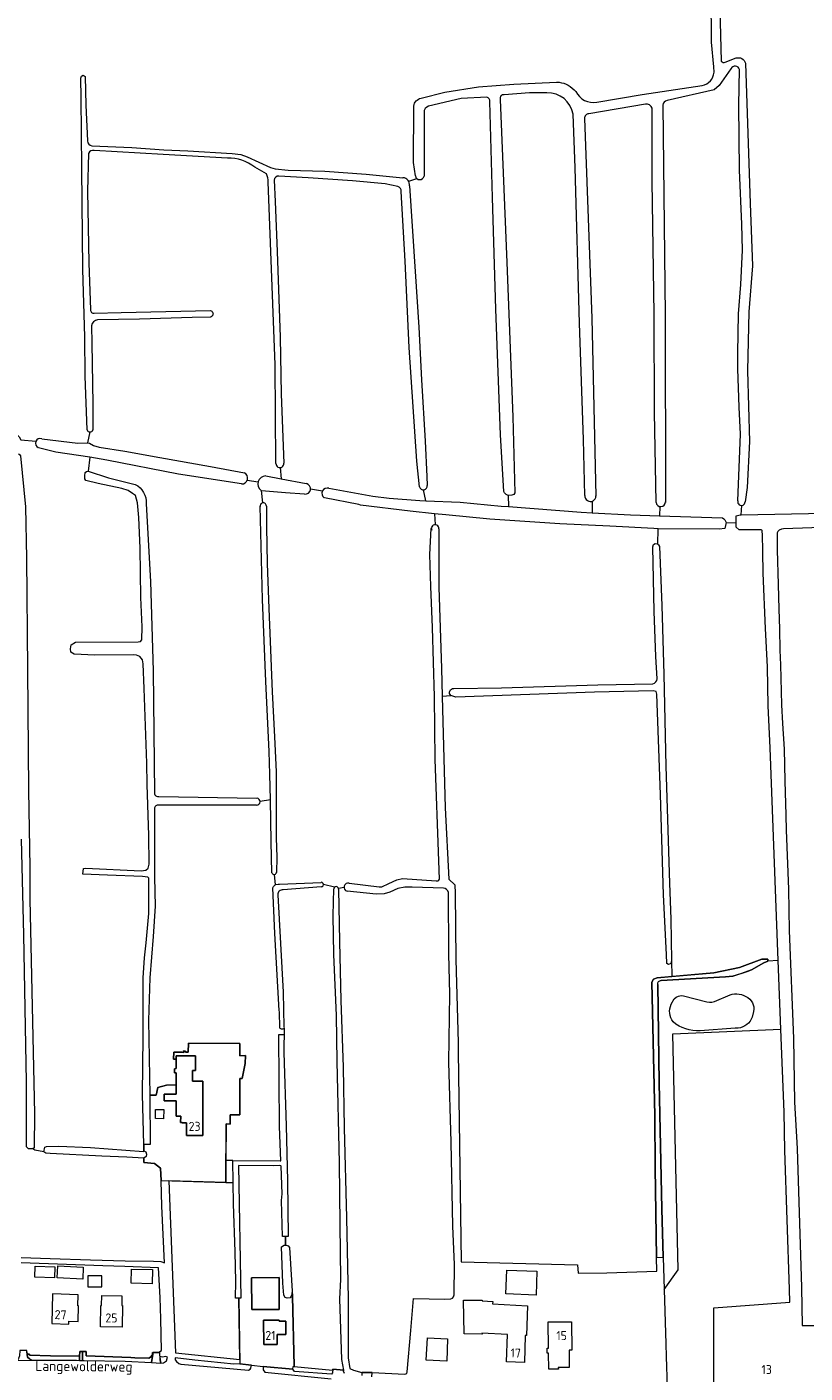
# Model space of a CAD drawing. Header units: metres. Extents: x 209813 to 223847, y 571801 to 587119.
# Tile 606 of 656: x 217661 to 218006, y 582020 to 582618. Entities that reach past the tile are written whole.
import ezdxf
from ezdxf.enums import TextEntityAlignment as Align

# ---------------------------------------------------------------- set-up
doc = ezdxf.new("R2010")
doc.units = ezdxf.units.M
for name, color, linetype, lineweight in [('B-RO-GR-GRAS-GV', 8, 'Continuous', 0), ('B-RO-OG-BEBOUWING-GV', 8, 'Continuous', 0), ('B-RO-OG-BEBOUWING-T18', 8, 'Continuous', 0), ('B-RO-OG-TERREIN_ERF-GV', 8, 'Continuous', 0), ('B-RO-OG-TOPOGRAFIE-T18', 8, 'Continuous', 0), ('B-RO-OG-WATER_GREPPEL-GV', 8, 'Continuous', 0), ('B-RO-OG-WEG-GV', 8, 'Continuous', 0), ('B-RO-VH-VERHARDING_BETONSTRAATSTEEN-GV', 8, 'Continuous', 0), ('B-RO-VH-VERHARDING_HALFVERHARDING_GRIND-GV', 8, 'Continuous', 0)]:
    doc.layers.add(name, color=color, linetype=linetype, lineweight=lineweight)
doc.styles.add('NLCS-ISO-M200-T18', font='txt', dxfattribs={"height": 0.36})

msp = doc.modelspace()

# ---------------------------------------------------------------- linework, layer by layer
at = {"layer": 'B-RO-GR-GRAS-GV', "flags": 128}
for points in [[(217965.591, 582597.43), (217965.554, 582599.804), (217964.519, 582610.873), (217964.374, 582631.78), (217964.126, 582652.326), (217964.239, 582661.289)], [(217967.212, 582660.32), (217968.812, 582602.41)], [(217970.536, 582601.916), (217975.391, 582603.791)], [(217687.552, 582438.782), (217686.718, 582462.649), (217686.468, 582480.025), (217685.617, 582509.973), (217685.267, 582554.773), (217684.897, 582586.078), (217684.818, 582594.824), (217685.118, 582595.657), (217685.793, 582596.093), (217686.689, 582595.594), (217686.967, 582582.814), (217687.724, 582566.979)], [(217973.101, 582599.025), (217967.921, 582591.541), (217965.636, 582589.706), (217944.787, 582584.858)], [(217976.132, 582407.252), (217977.368, 582436.885), (217976.771, 582448.855), (217976.095, 582465.913), (217976.09, 582472.854), (217976.436, 582490.237), (217977.468, 582503.26), (217978.208, 582518.49), (217977.977, 582530.054), (217976.884, 582554.046), (217976.54, 582582.832), (217976.913, 582598.697)], [(217979.558, 582601.52), (217981.588, 582539.21), (217982.582, 582511.617), (217980.998, 582491.182), (217980.427, 582465.055), (217981.377, 582433.708), (217980.255, 582413.28), (217979.376, 582406.943)], [(217835.634, 582585.981), (217846.211, 582588.556), (217861.109, 582590.947), (217876.854, 582592.128), (217895.734, 582593.033)], [(217913.65, 582584.134), (217933.679, 582587.577), (217960.332, 582591.519)], [(217864.86, 582586.45), (217853.508, 582585.76), (217839.011, 582582.398)], [(217874.329, 582409.691), (217873.758, 582409.924), (217873.334, 582410.199), (217872.953, 582410.516), (217872.657, 582410.94), (217872.395, 582411.473), (217870.89, 582436.625), (217868.842, 582492.325), (217867.299, 582541.965), (217866.227, 582584.518)], [(217870.744, 582585.404), (217873.77, 582513.113), (217876.429, 582444.57), (217877.29, 582410.944), (217876.827, 582410.084), (217875.885, 582409.844), (217874.329, 582409.691), (217874.447, 582404.772), (217906.696, 582402.323), (217911.498, 582402.041)], [(217883.816, 582588.306), (217872.564, 582587.437)], [(217891.47, 582588.296), (217883.816, 582588.306)], [(217903.488, 582589.627), (217904.254, 582588.955)], [(217833.147, 582551.465), (217832.372, 582557.355), (217832.414, 582582.476)], [(217836.999, 582579.54), (217836.964, 582551.344)], [(217908.333, 582409.695), (217907.69, 582434.517), (217905.911, 582486.107), (217904.016, 582555.125), (217903.134, 582578.812)], [(217935.144, 582583.371), (217910.02, 582579.022)], [(217939.896, 582406.638), (217939.119, 582446.727), (217939.113, 582490.119), (217938.094, 582549.074), (217938.105, 582581.464)], [(217942.813, 582582.822), (217943.898, 582489.885), (217944.01, 582406.599)], [(217908.201, 582576.989), (217911.43, 582488.301), (217913.221, 582409.411)], [(217688.112, 582561.398), (217687.784, 582544.794), (217688.344, 582512.778), (217689.097, 582492.15)], [(217689.653, 582564.81), (217707.31, 582564.005), (217721.638, 582563.055), (217732.257, 582562.542), (217751.924, 582561.428), (217755.664, 582560.962), (217758.488, 582559.895), (217768.942, 582555.214), (217770.953, 582554.632), (217776.774, 582554.05), (217792.92, 582553.521), (217811.325, 582552.233), (217827.545, 582550.666)], [(217749.755, 582559.395), (217721.254, 582560.988), (217690.744, 582562.765)], [(217767.125, 582552.318), (217761.86, 582555.277)], [(217771.306, 582423.903), (217770.903, 582467.669), (217767.811, 582548.909)], [(217770.463, 582549.562), (217770.949, 582540.162), (217771.88, 582517.966), (217773.181, 582479.889), (217773.667, 582454.571), (217774.819, 582424.081)], [(217825.352, 582546.837), (217819.752, 582547.953), (217805.233, 582549.27), (217785.53, 582550.66), (217772.624, 582551.416)], [(217830.16, 582549.074), (217833.842, 582550.25)], [(217834.952, 582413.479), (217833.756, 582424.904), (217830.411, 582475.411), (217828.613, 582513.696), (217826.9, 582544.517)], [(217830.501, 582547.041), (217832.971, 582509.137), (217834.714, 582484.362), (217835.817, 582461.028), (217837.474, 582433.785), (217838.149, 582418.125), (217838.357, 582414.125)], [(217690.726, 582490.571), (217702.662, 582490.818), (217742.222, 582491.749), (217742.628, 582491.587), (217742.867, 582491.426), (217743.069, 582491.222), (217743.228, 582490.982), (217743.37, 582490.576), (217743.396, 582490.289), (217743.366, 582490.003), (217743.28, 582489.728), (217743.142, 582489.476), (217742.957, 582489.255), (217742.609, 582489.002), (217742.332, 582488.876), (217734.104, 582488.593), (217710.791, 582487.89), (217692.191, 582487.632)], [(217689.486, 582485.029), (217689.577, 582477.225), (217690.058, 582450.236), (217690.114, 582438.729)], [(217570.771, 582457.95), (217570.917, 582452.852), (217572.198, 582452.972), (217572.616, 582448.5), (217572.778, 582447.999), (217573.07, 582447.832), (217573.574, 582447.664), (217584.57, 582446.909), (217601.08, 582445.316), (217616.438, 582443.578), (217625.198, 582442.233), (217656.065, 582437.115), (217657.421, 582435.767), (217658.144, 582434.438), (217664.798, 582433.772)], [(217667.439, 582434.899), (217683.428, 582432.906), (217687.863, 582433.035), (217688.938, 582437.911)], [(217688.702, 582426.624), (217673.68, 582428.97), (217665.979, 582430.887)], [(217687.863, 582433.035), (217688.59, 582432.924), (217690.333, 582431.923), (217692.853, 582431.201), (217704.275, 582429.322), (217719.803, 582426.561), (217742.241, 582422.53), (217757.358, 582419.762)], [(217655.114, 582427.766), (217655.763, 582428.415), (217656.664, 582428.247), (217657.352, 582427.996), (217657.947, 582427.333), (217660.205, 582404.653), (217660.608, 582381.908), (217661.116, 582332.458), (217661.61, 582278.78), (217662.164, 582244.745), (217662.184, 582230.451), (217664.151, 582135.469), (217664.046, 582120.275), (217663.444, 582119.811)], [(217755.954, 582414.805), (217728.103, 582419.184), (217696.315, 582425.435), (217688.702, 582426.624), (217688.071, 582420.449), (217697.093, 582417.535), (217708.845, 582414.617)], [(217668.374, 582118.573), (217668.807, 582120.65), (217669.606, 582120.843), (217674.95, 582120.975), (217689.079, 582120.393), (217712.495, 582118.647), (217712.666, 582119.016), (217712.649, 582121.808), (217712.078, 582143.903), (217712.396, 582169.461), (217712.435, 582177.478), (217712.356, 582195.735), (217713.031, 582204.61), (217713.669, 582211.191), (217714.975, 582224.27), (217714.975, 582239.907), (217714.499, 582240.304), (217712.157, 582240.661), (217696.56, 582241.296), (217685.599, 582241.645), (217685.884, 582244.154), (217686.877, 582244.312), (217711.462, 582243.223), (217713.547, 582243.519), (217714.681, 582244.296), (217715.041, 582246.116), (217714.964, 582258.861), (217714.137, 582281.549), (217713.972, 582290.942), (217712.815, 582324.114), (217712.342, 582334.962), (217712.064, 582336.814), (217710.926, 582338.296), (217709.498, 582338.917), (217708.012, 582339.042), (217690.94, 582338.91), (217681.799, 582339.306), (217680.291, 582340.176), (217680.212, 582341.71), (217680.424, 582343.483), (217682.355, 582344.621), (217710.119, 582344.761), (217711.178, 582344.893), (217711.806, 582345.654), (217712.038, 582351.475), (217711.409, 582364.373), (217711.111, 582386.268), (217710.549, 582399.861), (217709.954, 582406.508), (217709.061, 582409.65), (217707.738, 582410.642), (217705.754, 582411.899), (217702.942, 582412.858), (217692.449, 582414.942), (217686.959, 582416.305), (217686.589, 582417.151), (217686.536, 582418.355), (217686.642, 582419.93), (217687.237, 582420.406), (217687.994, 582420.461)], [(217766.754, 582418.361), (217773.625, 582417.067)], [(217773.151, 582422.068), (217773.625, 582417.067), (217784.76, 582414.97)], [(217758.535, 582416.43), (217763.374, 582415.704)], [(217765.493, 582406.438), (217764.85, 582411.838)], [(217784, 582410.285), (217775.478, 582410.816), (217764.915, 582411.832)], [(217791.894, 582411.558), (217786.616, 582412.511)], [(217794.781, 582412.902), (217814.33, 582409.463), (217821.522, 582408.505), (217835.152, 582407.483), (217837.847, 582407.364), (217836.756, 582412.212)], [(217713.744, 582405.994), (217715.714, 582371.553), (217716.84, 582331.87), (217717.452, 582277.603)], [(217768.835, 582274.655), (217768.619, 582286.051), (217768.277, 582296.123), (217766.829, 582327.133), (217765.296, 582363.591), (217764.345, 582404.932)], [(217767.037, 582405.015), (217767.078, 582395.803), (217767.331, 582379.54), (217768.114, 582359.584), (217768.795, 582344.87), (217769.634, 582322.611), (217770.624, 582302.596), (217771.44, 582287.123), (217771.362, 582257.755), (217771.761, 582249.268), (217771.524, 582242.506)], [(217841.684, 582401.57), (217830.764, 582402.685), (217808.819, 582405.47), (217808.014, 582405.684), (217792.812, 582408.635)], [(217837.847, 582407.364), (217853.015, 582406.692), (217871.179, 582405.02), (217874.447, 582404.772)], [(217911.481, 582407.106), (217911.498, 582402.041), (217928.597, 582401.039), (217941.414, 582400.694)], [(217970.923, 582397.739), (217975.369, 582397.614), (217975.379, 582400.661), (217977.251, 582401.134), (217977.562, 582401.139), (217977.902, 582405.251)], [(217841.684, 582401.57), (217841.861, 582396.756)], [(217940.338, 582328.427), (217939.754, 582338.207), (217939.01, 582358.277), (217938.422, 582386.879), (217938.724, 582387.895), (217939.452, 582388.399), (217940.435, 582388.31), (217940.684, 582388.112), (217940.801, 582394.928), (217938.951, 582394.978), (217919.399, 582396.125), (217897.255, 582397.138), (217866.107, 582399.245), (217846.666, 582401.061), (217841.684, 582401.57)], [(217941.622, 582404.788), (217941.414, 582400.694), (217946.043, 582400.569), (217969.418, 582399.719)], [(217977.562, 582401.139), (218014.859, 582401.797)], [(217843.787, 582239.497), (217843.475, 582247.636), (217841.971, 582292.501), (217841.599, 582320.381), (217840.691, 582351.06), (217840.036, 582369.343), (217839.508, 582383.463), (217840.192, 582395.072)], [(217843.496, 582394.846), (217843.558, 582369.022), (217844.658, 582332.943), (217845.047, 582320.641), (217848.879, 582320.912)], [(217970.923, 582397.739), (217970.38, 582395.094), (217967.872, 582394.698), (217940.801, 582394.928)], [(217994.079, 582203.335), (217990.479, 582297.804), (217989.637, 582316.405), (217989.332, 582333.684), (217988.414, 582350.739), (217987.337, 582375.189), (217987.298, 582384.838), (217987.106, 582392.601), (217987.011, 582393.601), (217986.878, 582394.235), (217986.793, 582394.369), (217986.559, 582394.411), (217976.791, 582394.498), (217975.362, 582395.661), (217975.369, 582397.614)], [(218034.077, 582396.192), (217996.422, 582394.838), (217995.51, 582394.766), (217994.496, 582394.263), (217993.864, 582393.723), (217993.6, 582393.139), (217993.605, 582385.625), (217994.015, 582370.24), (217994.364, 582359.264), (217994.554, 582350.542), (217994.832, 582341.091), (217995.084, 582334.528), (217995.515, 582316.794), (217995.944, 582308.6), (217996.675, 582297.079), (217996.975, 582283.038), (217997.381, 582267.842), (217997.574, 582261.284), (217998.607, 582235.046), (217998.978, 582216.665), (218000.801, 582168.823), (218001.237, 582140.604), (218002.414, 582119.99), (218004.429, 582058.352), (218004.717, 582041.541), (218024.827, 582041.433)], [(217940.684, 582388.112), (217941.018, 582387.847), (217941.369, 582387.105), (217942.424, 582360.922), (217943.295, 582330.345), (217944.179, 582289.655), (217945.778, 582237.712), (217946.494, 582221.781), (217946.689, 582203.347), (217946.885, 582196.322), (217965.491, 582197.967), (217976.828, 582200.267), (217986.775, 582203.984), (217989.49, 582204.029), (217989.514, 582203.129)], [(217946.689, 582203.347), (217946.489, 582202.101), (217946.096, 582201.873), (217945.443, 582201.645), (217944.729, 582202.129), (217944.578, 582206.132), (217943.232, 582232.526), (217941.892, 582277.06), (217940.254, 582321.518), (217939.9, 582322.793), (217938.601, 582323.061), (217912.647, 582322.491), (217851.109, 582320.194), (217848.879, 582320.912)], [(217850.182, 582324.075), (217871.302, 582324.367), (217914.073, 582325.644), (217938.429, 582326.166)], [(217845.047, 582320.641), (217845.226, 582314.957), (217846.375, 582271.105), (217847.968, 582239.483), (217850.68, 582236.937), (217850.746, 582233.253), (217851.057, 582203.77), (217852.055, 582166.964), (217852.052, 582162.971), (217853.508, 582069.719), (217905.018, 582068.395), (217905.292, 582064.654), (217918.023, 582064.828), (217940.268, 582065.619), (217940.054, 582071.641), (217939.551, 582111.428), (217939.296, 582134.482), (217938.025, 582193.797), (217938.734, 582195.114), (217940.298, 582195.74), (217946.885, 582196.322)], [(217719.371, 582276.199), (217762.878, 582275.44)], [(217769.505, 582242.261), (217769.186, 582256.158), (217768.835, 582274.655), (217764.245, 582273.876)], [(217717.446, 582270.704), (217717.491, 582240.361), (217717.763, 582227.481), (217716.82, 582214.078), (217715.378, 582195.702), (217714.71, 582176.809), (217715.371, 582143.6), (217718.161, 582143.597), (217718.876, 582147.105), (217722.805, 582148.137), (217727.081, 582148.216), (217727.086, 582153.602), (217726.327, 582153.575), (217726.274, 582155.295), (217727.088, 582155.427), (217727.092, 582159.661), (217725.904, 582159.634), (217726.062, 582162.756), (217729.581, 582162.783), (217730.481, 582162.65), (217730.349, 582163.259), (217731.116, 582163.233), (217731.195, 582162.703), (217732.392, 582162.703), (217732.448, 582166.757), (217755.22, 582166.616), (217755.248, 582161.119), (217757.756, 582161.321), (217757.597, 582157.669), (217756.327, 582151.108), (217755.248, 582151.108), (217755.248, 582134.895), (217751.036, 582134.927), (217751.036, 582130.841), (217749.233, 582130.947), (217749.11, 582114.736)], [(217762.741, 582272.338), (217719.374, 582272.348)], [(217717.491, 582113.409), (217712.724, 582113.845), (217712.724, 582115.694), (217705.226, 582116.188), (217694.108, 582116.563), (217671.095, 582117.775), (217669.269, 582117.987), (217668.374, 582118.573), (217664.397, 582119.319), (217663.444, 582119.811), (217661.539, 582119.827), (217660.669, 582120.663), (217660.659, 582149.581), (217659.449, 582214.727), (217658.494, 582257.26)], [(217770.437, 582241.592), (217770.97, 582236.9), (217771.295, 582237.1), (217772.292, 582237.263), (217772.882, 582237.247), (217791.295, 582238.073)], [(217803.743, 582237.764), (217817.034, 582236.058), (217818.205, 582236.107), (217821.329, 582237.575), (217824.912, 582239.235), (217827.433, 582239.798), (217842.379, 582238.766)], [(217773.065, 582173.57), (217772.801, 582180.63), (217772.709, 582181.209), (217770.811, 582215.333), (217769.857, 582235.597), (217770.193, 582236.27), (217770.67, 582236.714), (217770.97, 582236.9)], [(217772.081, 582232.535), (217774.562, 582189.372), (217774.863, 582173.937)], [(217791.326, 582236.094), (217774.474, 582234.711)], [(217774.871, 582173.709), (217774.844, 582162.619), (217775.805, 582129.997), (217776.426, 582105.618), (217776.764, 582080.98), (217775.505, 582080.953), (217775.601, 582077.148), (217775.818, 582077.167), (217776.789, 582076.773), (217777.297, 582076.126), (217778.615, 582054.313), (217779.32, 582023.579), (217779.342, 582023.304), (217796.438, 582021.716), (217796.466, 582022.033), (217801.344, 582021.588), (217800.495, 582026.383), (217799.684, 582053.229), (217800.041, 582061.863), (217799.846, 582086.291), (217799.453, 582113.585), (217798.444, 582158.606), (217798.127, 582179.053), (217796.966, 582206.088), (217796.667, 582223.358), (217796.942, 582235.174)], [(217797.256, 582235.869), (217792.35, 582237.181)], [(217798.984, 582235.535), (217801.527, 582235.895)], [(217799.072, 582235.115), (217799.437, 582211.834), (217800.122, 582185.655), (217801.167, 582156.088), (217801.525, 582129.133), (217802.577, 582089.202), (217803.394, 582053.341), (217803.394, 582027.133), (217804.117, 582022.354), (217805.737, 582021.708), (217809.412, 582020.624)], [(217845.603, 582235.448), (217831.705, 582235.875), (217828.388, 582235.926), (217825.312, 582235.354), (217821.851, 582233.758), (217819.242, 582232.915), (217815.696, 582232.799), (217802.813, 582234.11)], [(217809.412, 582020.624), (217809.71, 582020.68), (217813.95, 582020.646), (217828.451, 582019.866), (217829.297, 582020.183), (217829.563, 582020.96), (217831.154, 582039.192), (217832.349, 582053.521), (217846.262, 582053.101), (217848.801, 582053.253), (217849.597, 582053.632), (217850.108, 582054.182), (217850.367, 582055.09), (217850.451, 582068.561), (217849.783, 582085.574), (217848.957, 582122.866), (217848.036, 582158.306), (217848.348, 582188.5), (217847.987, 582206.427), (217847.78, 582233.621)], [(217940.653, 582192.773), (217941.202, 582149.113), (217942.466, 582093.242), (217942.975, 582071.745), (217943.416, 582057.457), (217949.623, 582066.141), (217947.265, 582170.886), (217995.24, 582172.874), (217994.079, 582203.335), (217989.514, 582203.129)], [(217989.514, 582203.129), (217987.736, 582202.38), (217982.278, 582199.236), (217977.711, 582197.604), (217973.979, 582196.517), (217970.63, 582196.104), (217942.195, 582194.463)], [(217946.615, 582183.983), (217947.896, 582186.348)], [(217952.113, 582187.698), (217962.466, 582185.128)], [(217966.828, 582185.582), (217971.715, 582187.774)], [(217983.113, 582180.721), (217982.541, 582178.27)], [(217943.416, 582057.457), (217944.176, 582033.366), (217944.34, 582027.69), (217944.841, 582014.067), (217948.587, 582013.892), (217949.269, 582013.11), (217965.571, 582012.37), (217965.571, 582049.244), (217999.149, 582051.86), (217999.054, 582057.534), (217997.04, 582119.137), (217996.639, 582136.16), (217995.24, 582172.874)], [(217976.323, 582173.387), (217975.01, 582173.308), (217959.411, 582172.23)], [(217752.198, 582114.736), (217773.209, 582114.45), (217773.486, 582114.568), (217772.863, 582129.718), (217772.587, 582170.57), (217774.98, 582170.586)], [(217658.353, 582071.586), (217671.108, 582071.237), (217689.114, 582070.594), (217704.352, 582070.193), (217717.052, 582069.994), (217720.26, 582069.829), (217721.924, 582069.243), (217720.661, 582094.404), (217720.383, 582105.777), (217720.127, 582111.218), (217717.491, 582113.409)], [(217749.035, 582104.9), (217723.866, 582105.67), (217726.797, 582029.287), (217755.275, 582026.42), (217754.881, 582053.569), (217753.386, 582053.544), (217753.448, 582061.034), (217753.141, 582074.154), (217752.47, 582095.438), (217752.337, 582104.902)]]:
    msp.add_lwpolyline(points, dxfattribs=at)
at = {"layer": 'B-RO-GR-GRAS-GV'}
for points in [[(217968.812, 582602.41, 0.4159006), (217970.536, 582601.916)], [(217975.391, 582603.791, -0.4170828), (217979.558, 582601.52)], [(217960.332, 582591.519, 0.3355168), (217965.591, 582597.43)], [(217976.913, 582598.697, 0.6793697), (217973.101, 582599.025)], [(217895.734, 582593.033, -0.216016), (217903.488, 582589.627)], [(217832.414, 582582.476, -0.2975102), (217835.634, 582585.981)], [(217866.227, 582584.518, 0.3140218), (217864.86, 582586.45)], [(217872.564, 582587.437, 0.5753452), (217870.744, 582585.404)], [(217903.134, 582578.812, 0.3759148), (217891.47, 582588.296)], [(217904.254, 582588.955, 0.3311796), (217913.65, 582584.134)], [(217944.787, 582584.858, 0.3550897), (217942.813, 582582.822)], [(217839.011, 582582.398, 0.3505037), (217836.999, 582579.54)], [(217910.02, 582579.022, 0.4164199), (217908.201, 582576.989)], [(217938.105, 582581.464, 0.3489938), (217935.144, 582583.371)], [(217687.724, 582566.979, 0.3739022), (217689.653, 582564.81)], [(217690.744, 582562.765, 0.373706), (217688.112, 582561.398)], [(217761.86, 582555.277, 0.1814112), (217749.755, 582559.395)], [(217767.811, 582548.909, 0.1060848), (217767.125, 582552.318)], [(217772.624, 582551.416, 0.3943468), (217770.463, 582549.562)], [(217826.9, 582544.517, 0.3343285), (217825.352, 582546.837)], [(217689.097, 582492.15, 0.5193574), (217690.726, 582490.571)], [(217692.191, 582487.632, 0.3402606), (217689.486, 582485.029)], [(217708.845, 582414.617, -0.3053257), (217713.744, 582405.994)], [(217969.418, 582399.719, -0.2494527), (217970.923, 582397.739)], [(217938.429, 582326.166, 0.3595403), (217940.338, 582328.427)], [(217848.879, 582320.912, -0.6941427), (217850.182, 582324.075)], [(217717.452, 582277.603, 0.4837794), (217719.371, 582276.199)], [(217719.374, 582272.348, 0.4703786), (217717.446, 582270.704)], [(217842.379, 582238.766, 0.4708643), (217843.787, 582239.497)], [(217774.474, 582234.711, 0.4476431), (217772.081, 582232.535)], [(217847.78, 582233.621, 0.3515389), (217845.603, 582235.448)], [(217947.416, 582176.195, -0.2810325), (217946.615, 582183.983)], [(217947.896, 582186.348, -0.2947561), (217952.113, 582187.698)], [(217962.466, 582185.128, 0.1741118), (217966.828, 582185.582)], [(217971.715, 582187.774, -0.2349197), (217979.731, 582187.481)], [(217979.731, 582187.481, -0.3424446), (217983.113, 582180.721)], [(217982.541, 582178.27, -0.2867332), (217976.323, 582173.387)], [(217774.871, 582173.709, -0.8464685), (217773.065, 582173.57)], [(217959.411, 582172.23, -0.1985478), (217947.416, 582176.195)]]:
    msp.add_lwpolyline(points, format="xyb", dxfattribs=at)
at = {"layer": 'B-RO-GR-GRAS-GV', "flags": 128}
msp.add_lwpolyline([(217749.11, 582114.736), (217749.035, 582104.9), (217752.337, 582104.902), (217752.198, 582114.736)], close=True, dxfattribs=at)
at = {"layer": 'B-RO-GR-GRAS-GV'}
for centre, radius, start, end in [((217827.452, 582547.575), 3.095, 350.071529, 86.90708), ((217835.071, 582551.759), 1.946, 188.697039, 349.504255), ((217666.739, 582432.882), 2.135, 70.846356, 246.371852), ((217688.844, 582439.299), 1.392, 201.824382, 338.045099), ((217773.07, 582423.832), 1.766, 177.687325, 6.692989), ((217756.095, 582417.443), 2.642, 266.938048, 63.988768), ((217766.816, 582414.803), 3.558, 91.004196, 234.912696), ((217784.243, 582412.649), 2.377, 264.125509, 75.447924), ((217794.078, 582410.64), 2.369, 72.731998, 234.912696), ((217836.627, 582413.946), 1.739, 195.574662, 6.692989), ((217765.687, 582405.1), 1.352, 356.409991, 190.039483), ((217910.771, 582409.451), 2.45, 174.285227, 0.963411), ((217941.957, 582406.83), 2.07, 185.332771, 0.963411), ((217977.734, 582406.886), 1.644, 167.130477, 0.963411), ((217841.854, 582395.095), 1.661, 351.379049, 207.228217), ((217762.688, 582273.894), 1.557, 271.936814, 81.177502), ((217770.484, 582242.641), 1.05, 201.226086, 0.963411), ((217791.363, 582237.085), 0.991, 267.840011, 92.636658), ((217803.418, 582235.902), 1.891, 80.085743, 252.10143), ((217798.012, 582235.112), 1.06, 0.153594, 177.616916)]:
    msp.add_arc(centre, radius, start, end, dxfattribs=at)
at = {"layer": 'B-RO-OG-BEBOUWING-GV', "flags": 128}
for points in [[(217732.369, 582161.052), (217727.093, 582161.057), (217727.088, 582155.427), (217726.274, 582155.295), (217726.327, 582153.575), (217727.086, 582153.602), (217727.077, 582144.132), (217721.755, 582144.137), (217721.752, 582141.108), (217727.074, 582141.103), (217727.067, 582134.323), (217729.043, 582134.321), (217729.04, 582131.475), (217729.65, 582131.344), (217731.622, 582131.342), (217731.617, 582125.826), (217738.809, 582125.819), (217738.833, 582149.868), (217734.338, 582149.872), (217734.343, 582154.581), (217735.68, 582154.58), (217735.686, 582161.052)], [(217687.795, 582058.675), (217694.055, 582058.629), (217694.091, 582063.52), (217687.831, 582063.566)], [(217760.509, 582062.615), (217760.61, 582048.548), (217772.778, 582048.635), (217772.677, 582062.702)], [(217671.83, 582042.392), (217679.385, 582042.081), (217679.421, 582043.379), (217683.62, 582043.207), (217683.754, 582050.167), (217683.422, 582050.178), (217683.535, 582055.101), (217672.203, 582055.459)], [(217765.833, 582043.795), (217765.899, 582033.044), (217771.839, 582033.072), (217771.823, 582037.422), (217775.733, 582037.442), (217775.702, 582043.442), (217772.772, 582043.426), (217772.77, 582043.829)]]:
    msp.add_lwpolyline(points, close=True, dxfattribs=at)
at = {"layer": 'B-RO-OG-TERREIN_ERF-GV', "flags": 128}
for points in [[(217715.371, 582143.6), (217715.526, 582121.729), (217712.649, 582121.808), (217712.666, 582119.016), (217713.571, 582118.555), (217713.929, 582117.482), (217713.696, 582116.44), (217712.724, 582115.694), (217712.724, 582113.845), (217717.491, 582113.409), (217720.127, 582111.218), (217720.383, 582105.777), (217749.035, 582104.9), (217749.233, 582130.947), (217751.036, 582130.841), (217751.036, 582134.927), (217755.248, 582134.895), (217755.248, 582151.108), (217756.327, 582151.108), (217757.597, 582157.669), (217757.756, 582161.321), (217755.248, 582161.119), (217755.22, 582166.616), (217732.448, 582166.757), (217732.392, 582162.703), (217731.195, 582162.703), (217731.116, 582163.233), (217730.349, 582163.259), (217730.481, 582162.65), (217729.581, 582162.783), (217726.062, 582162.756), (217725.904, 582159.634), (217727.092, 582159.661), (217727.093, 582161.057), (217735.686, 582161.052), (217735.68, 582154.58), (217734.343, 582154.581), (217734.338, 582149.872), (217738.833, 582149.868), (217738.809, 582125.819), (217731.617, 582125.826), (217731.622, 582131.342), (217729.65, 582131.475), (217729.04, 582131.475), (217729.043, 582134.321), (217727.067, 582134.323), (217727.074, 582141.103), (217721.752, 582141.108), (217721.755, 582144.137), (217727.077, 582144.132), (217727.081, 582148.216), (217722.805, 582148.137), (217718.876, 582147.105), (217718.161, 582143.597)], [(217717.82, 582133.235), (217717.905, 582137.343), (217721.553, 582137.267), (217721.468, 582133.159)], [(217775.505, 582080.953), (217774.179, 582080.923), (217773.827, 582096.96), (217774.024, 582099.88), (217773.58, 582112.126), (217773.413, 582112.306), (217772.938, 582112.421), (217770.219, 582112.369), (217754.697, 582112.468), (217755.718, 582053.583), (217754.881, 582053.569), (217755.303, 582024.514), (217765.641, 582023.272), (217778.778, 582022.053), (217778.971, 582023.338), (217779.342, 582023.304), (217779.32, 582023.579), (217778.615, 582054.313), (217778.504, 582056.153), (217778.402, 582055.201), (217778.095, 582054.416), (217777.545, 582053.795), (217776.345, 582053.623), (217775.434, 582053.84), (217774.812, 582054.885), (217774.294, 582060.264), (217773.78, 582076.352), (217775.008, 582077.097), (217775.601, 582077.148)], [(217664.306, 582062.919), (217664.5, 582067.826), (217673.3, 582067.478), (217673.106, 582062.571)], [(217674.257, 582062.566), (217674.489, 582067.905), (217685.846, 582067.411), (217685.614, 582062.072)], [(217707.085, 582060.206), (217707.231, 582066.478), (217716.614, 582066.259), (217716.468, 582059.987)], [(217886.636, 582054.938), (217873.264, 582055.459), (217873.677, 582066.062), (217887.049, 582065.541)], [(217772.677, 582062.702), (217772.778, 582048.635), (217760.61, 582048.548), (217760.509, 582062.615)], [(217693.534, 582040.875), (217693.644, 582050.409), (217693.956, 582050.406), (217694.006, 582054.76), (217702.927, 582054.657), (217702.876, 582050.303), (217703.178, 582050.299), (217703.068, 582040.755)], [(217862.803, 582052.43), (217867.467, 582052.083), (217867.386, 582051.008), (217882.923, 582050.14), (217882.399, 582037.041), (217881.767, 582037.037), (217881.463, 582025.1), (217873.5, 582025.409), (217874.03, 582037.421), (217862.674, 582038.001), (217862.771, 582037.645), (217854.819, 582037.759), (217854.513, 582052.712), (217862.761, 582052.683)], [(217772.77, 582043.829), (217772.772, 582043.426), (217775.702, 582043.442), (217775.733, 582037.442), (217771.823, 582037.422), (217771.839, 582033.072), (217765.899, 582033.044), (217765.833, 582043.795)], [(217892.09, 582043.038), (217902.372, 582043.17), (217902.547, 582030.55), (217901.309, 582030.534), (217901.374, 582022.86), (217896.537, 582022.798), (217896.543, 582022.135), (217892.267, 582022.113), (217892.206, 582029.243), (217891.656, 582029.236), (217891.638, 582031.429), (217892.188, 582031.436)], [(217837.989, 582026.104), (217838.524, 582035.966), (217847.427, 582035.511), (217847.061, 582025.594)]]:
    msp.add_lwpolyline(points, close=True, dxfattribs=at)
msp.add_lwpolyline([(217660.818, 582029.72), (217660.965, 582028.762), (217661.988, 582028.756), (217662.063, 582028.329), (217671.298, 582028.054), (217684.225, 582027.852), (217684.27, 582029.948), (217687.12, 582029.933), (217687.089, 582028.057), (217706.883, 582027.311), (217708.727, 582027.088), (217714.858, 582026.989), (217715.604, 582027.374), (217716.478, 582028.405), (217716.526, 582029.533), (217719.831, 582029.447), (217719.821, 582029.966), (217720.493, 582030.344), (217720.269, 582044.456), (217719.943, 582053.96), (217719.148, 582067.043), (217704.216, 582067.573), (217694.514, 582067.885), (217658.321, 582069.302)], dxfattribs=at)
at = {"layer": 'B-RO-OG-WATER_GREPPEL-GV', "flags": 128}
for points in [[(217970.63, 582196.104), (217973.979, 582196.517), (217980.246, 582198.476), (217982.278, 582199.236), (217987.736, 582202.38), (217989.514, 582203.129), (217989.49, 582204.029), (217986.775, 582203.984), (217976.828, 582200.267), (217965.491, 582197.967), (217940.298, 582195.74), (217938.734, 582195.114), (217938.025, 582193.797), (217939.296, 582134.482), (217939.551, 582111.428), (217940.054, 582071.641), (217942.975, 582071.745), (217942.466, 582093.242), (217941.202, 582149.113), (217940.653, 582192.773)], [(217942.195, 582194.463), (217970.63, 582196.104)]]:
    msp.add_lwpolyline(points, dxfattribs=at)
at = {"layer": 'B-RO-OG-WATER_GREPPEL-GV'}
msp.add_lwpolyline([(217940.653, 582192.773, -0.5537812), (217942.195, 582194.463)], format="xyb", dxfattribs=at)
at = {"layer": 'B-RO-OG-WEG-GV', "flags": 128}
for points in [[(217660.965, 582028.762), (217661.168, 582027.446), (217661.926, 582026.63), (217663.016, 582026.07), (217682.914, 582026.021), (217684.186, 582026.001), (217684.225, 582027.852), (217671.298, 582028.054), (217662.063, 582028.329), (217661.988, 582028.756)], [(217686.181, 582025.969), (217704.467, 582025.678), (217716.068, 582025.089), (217716.661, 582028.791), (217716.526, 582029.533), (217716.478, 582028.405), (217715.604, 582027.374), (217714.858, 582026.989), (217708.727, 582027.088), (217706.883, 582027.311), (217687.089, 582028.057), (217687.12, 582029.933), (217685.576, 582029.941), (217685.48, 582025.981)], [(217723.175, 582027.368), (217722.514, 582027.699), (217721.019, 582027.379), (217719.867, 582027.661), (217719.896, 582026.241), (217720.25, 582024.83), (217721.367, 582024.896), (217722.687, 582025.846)], [(217726.551, 582027.169), (217726.598, 582026.248), (217727.254, 582025.51), (217728.245, 582024.585), (217729.125, 582024.362), (217740.779, 582023.343), (217759.053, 582021.661), (217759.806, 582022.152), (217760.189, 582022.615), (217760.4, 582023.943), (217755.168, 582024.529), (217752.657, 582024.25), (217735.35, 582026.162)]]:
    msp.add_lwpolyline(points, close=True, dxfattribs=at)
for points in [[(217801.671, 582020.232), (217801.331, 582021.242), (217801.344, 582021.588), (217796.466, 582022.033), (217796.389, 582020.413), (217795.905, 582019.919), (217779.55, 582021.011), (217778.778, 582022.053), (217765.641, 582023.272), (217765.585, 582021.791), (217766.332, 582020.769), (217795.743, 582017.808)], [(217813.763, 582018.63), (217813.95, 582020.646), (217809.71, 582020.68), (217809.412, 582020.624), (217809.328, 582019.307)]]:
    msp.add_lwpolyline(points, dxfattribs=at)
at = {"layer": 'B-RO-VH-VERHARDING_BETONSTRAATSTEEN-GV', "flags": 128}
msp.add_lwpolyline([(217716.068, 582025.089), (217720.25, 582024.83), (217719.896, 582026.241), (217719.831, 582029.447), (217716.678, 582029.529), (217716.661, 582028.791)], close=True, dxfattribs=at)
at = {"layer": 'B-RO-VH-VERHARDING_HALFVERHARDING_GRIND-GV', "flags": 128}
for points in [[(217657.776, 582030.396), (217657.608, 582028.007), (217657.172, 582026.772), (217656.64, 582026.29), (217655.851, 582026.094), (217654.786, 582025.963), (217663.016, 582026.07), (217661.926, 582026.63), (217661.168, 582027.446), (217660.818, 582029.72), (217660.817, 582030.387)], [(217684.225, 582027.852), (217684.186, 582026.001), (217685.48, 582025.981), (217685.576, 582029.941), (217684.27, 582029.948)]]:
    msp.add_lwpolyline(points, close=True, dxfattribs=at)

# ---------------------------------------------------------------- texts
at = {"layer": 'B-RO-OG-BEBOUWING-T18', "style": 'NLCS-ISO-M200-T18'}
for s, rotation, p in [('23', 359.9, (217735.217, 582129.822)), ('27', 357.6, (217675.772, 582046.233)), ('25', 359.3, (217698.351, 582044.815)), ('21', 0.3, (217768.85, 582037.058)), ('17', 357.8, (217877.637, 582029.251)), ('13', 0.3, (217988.93, 582021.947))]:
    msp.add_text(s, height=4, rotation=rotation, dxfattribs=at).set_placement(p, align=Align.MIDDLE)
msp.add_text('15', height=4, dxfattribs=at).set_placement((217898, 582037), align=Align.MIDDLE)
at = {"layer": 'B-RO-OG-TOPOGRAFIE-T18', "style": 'NLCS-ISO-M200-T18'}
msp.add_text('Langewolderweg', height=4.5, rotation=359.5, dxfattribs=at).set_placement((217686.155, 582022.732), align=Align.MIDDLE)

doc.saveas('drawing.dxf')
